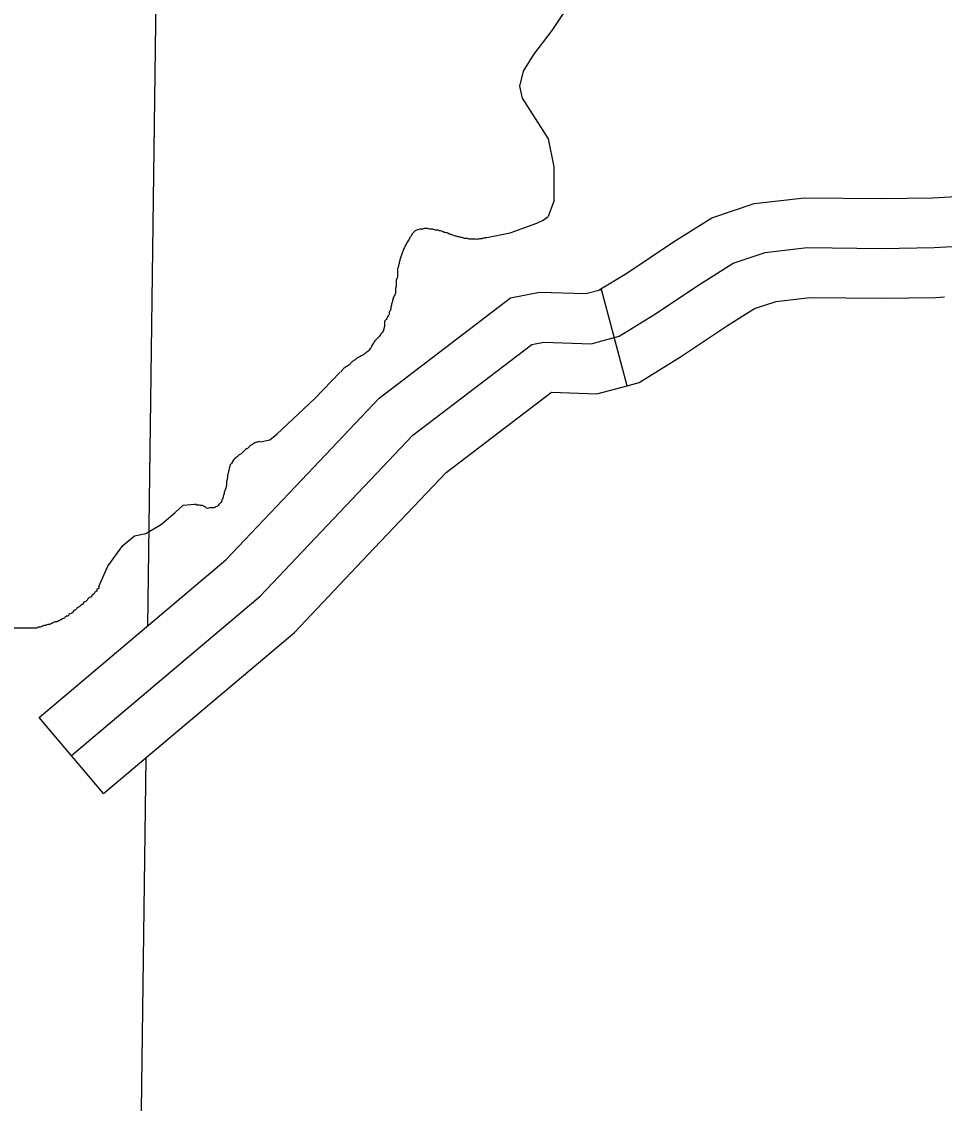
# Model space of a CAD drawing. Extents: x 813775 to 1157140, y 1757555 to 1979907.
# Drawn here: x 1041594 to 1044371, y 1856294 to 1859548 of the extents above; entities that cross this region are included whole.
import ezdxf

# ---------------------------------------------------------------- set-up
doc = ezdxf.new("R2010")
doc.units = 0
for name, color, linetype in [('Level 35', 7, 'Continuous'), ('Level 45', 7, 'Continuous'), ('Level 5', 7, 'Continuous')]:
    doc.layers.add(name, color=color, linetype=linetype)

msp = doc.modelspace()

# ---------------------------------------------------------------- linework, layer by layer
at = {"layer": 'Level 35'}
for points in [[(1043248.6753334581, 1859756.026132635), (1043262.6223239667, 1859689.048107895), (1043245.8859353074, 1859605.325576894), (1043190.0979732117, 1859521.603045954), (1043134.3100110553, 1859449.043519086), (1043103.6266318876, 1859398.8100005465), (1043092.4690394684, 1859354.1579840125), (1043100.8372337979, 1859317.8782205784), (1043178.9403807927, 1859195.0851751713), (1043195.6767693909, 1859111.3626441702), (1043195.6767693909, 1859008.1048559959), (1043178.9461784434, 1858961.547774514)], [(1043144.1017177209, 1858942.2334978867), (1043163.7425003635, 1858950.6777962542), (1043178.9461784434, 1858961.547774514)], [(1042994.274576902, 1858898.901739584), (1043063.8326160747, 1858912.6328723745), (1043144.1017177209, 1858942.2334978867)], [(1043129.0173375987, 1858576.7970530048), (1043165.3008927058, 1858584.1950382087), (1043308.4439893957, 1858579.254262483), (1043392.3554598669, 1858601.48775328), (1043496.0108057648, 1858665.7178378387), (1043636.6859180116, 1858759.5925767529), (1043735.4052950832, 1858821.3522734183), (1043831.6566876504, 1858853.4673157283), (1043957.5238933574, 1858868.2896429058), (1044182.1104761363, 1858865.8192550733), (1044340.0614793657, 1858868.2896429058), (1044431.3769031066, 1858873.2304186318), (1044530.0962801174, 1858880.641582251)], [(1041744.4777769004, 1857340.3669255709), (1042312.1142889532, 1857819.6221717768), (1042771.1594682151, 1858303.8181937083), (1043129.0173375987, 1858576.7970530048)], [(1042312.202359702, 1858283.6951319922), (1042341.3112282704, 1858289.966618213), (1042362.7523421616, 1858306.5817036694), (1042476.693727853, 1858414.5470220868), (1042552.6316732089, 1858493.2191206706)], [(1041968.621640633, 1858008.6068682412), (1042015.3187179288, 1858036.5110481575), (1042056.5857983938, 1858071.2949357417), (1042080.4772660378, 1858093.0348654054), (1042115.2285886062, 1858096.4065636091)], [(1041826.3413171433, 1857848.6987224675), (1041854.2563182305, 1857909.5352065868), (1041898.8866879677, 1857972.3271048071), (1041933.7541643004, 1858001.629990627), (1041968.621640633, 1858008.6068682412)]]:
    msp.add_lwpolyline(points, dxfattribs=at)
for points in [[(1042994.274576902, 1858898.901739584), (1042988.695780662, 1858897.506364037), (1042983.1169844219, 1858896.110988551), (1042977.538188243, 1858894.7156130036), (1042971.9593920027, 1858894.7156130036), (1042966.3805958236, 1858893.3202375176), (1042960.8017995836, 1858893.3202375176), (1042955.2230034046, 1858893.3202375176), (1042949.6442071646, 1858893.3202375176), (1042944.0654109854, 1858893.3202375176), (1042938.4866147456, 1858894.7156130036), (1042932.9078185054, 1858896.110988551), (1042927.3290223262, 1858896.110988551), (1042921.7502260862, 1858897.506364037), (1042916.1714299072, 1858898.901739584), (1042910.5926336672, 1858900.2971150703), (1042905.013837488, 1858901.6924906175), (1042899.4350412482, 1858903.087866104), (1042893.856245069, 1858904.483241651), (1042888.2774488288, 1858907.2739926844), (1042882.69865265, 1858908.6693681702), (1042877.1198564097, 1858911.460119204), (1042871.5410601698, 1858912.8554947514), (1042865.9622639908, 1858914.2508702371), (1042860.3834677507, 1858917.0416212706), (1042854.8046715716, 1858918.4369968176), (1042849.2258753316, 1858919.832372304), (1042843.6470791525, 1858921.2277478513), (1042839.4629819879, 1858921.2277478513), (1042833.8841857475, 1858922.6231233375), (1042828.3053895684, 1858924.0184988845), (1042821.3318942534, 1858924.0184988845), (1042815.7530980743, 1858925.4138743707), (1042810.174301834, 1858925.4138743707), (1042805.9902046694, 1858925.4138743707), (1042800.4114084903, 1858924.0184988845), (1042794.8326122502, 1858924.0184988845), (1042789.2538160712, 1858922.6231233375), (1042783.675019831, 1858921.2277478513), (1042778.096223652, 1858918.4369968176), (1042773.9121264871, 1858914.2508702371), (1042769.7280293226, 1858910.0647437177), (1042766.9386312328, 1858904.483241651), (1042764.1492330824, 1858900.2971150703), (1042761.359834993, 1858896.110988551), (1042758.5704369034, 1858890.5294864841), (1042754.3863397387, 1858884.9479844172), (1042751.5969416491, 1858879.3664823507), (1042748.8075434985, 1858873.784980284), (1042746.0181454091, 1858868.2034782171), (1042743.2287473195, 1858862.6219761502), (1042741.8340482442, 1858857.0404740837), (1042739.0446501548, 1858851.4589720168), (1042737.6499510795, 1858845.87746995), (1042734.8605529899, 1858840.2959678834), (1042733.4658539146, 1858834.7144658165), (1042732.0711549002, 1858829.1329637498), (1042730.6764558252, 1858823.5514616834), (1042729.28175675, 1858817.9699596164), (1042727.8870577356, 1858812.3884575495), (1042726.4923586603, 1858806.806955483), (1042725.097659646, 1858801.2254534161), (1042725.097659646, 1858795.6439514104), (1042725.097659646, 1858790.0624493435), (1042725.097659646, 1858784.480947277), (1042725.097659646, 1858778.8994452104), (1042722.3082614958, 1858773.3179431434), (1042720.9135624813, 1858767.7364410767), (1042720.9135624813, 1858762.15493901), (1042720.9135624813, 1858756.573436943), (1042720.9135624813, 1858750.9919348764), (1042719.518863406, 1858745.4104328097), (1042719.518863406, 1858739.828930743), (1042719.518863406, 1858734.2474286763), (1042718.1241643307, 1858728.6659266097), (1042715.3347662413, 1858723.0844245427), (1042712.5453681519, 1858717.5029224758), (1042711.1506690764, 1858711.9214204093), (1042709.7559700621, 1858706.3399183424), (1042708.361270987, 1858700.7584162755), (1042706.9665719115, 1858695.1769142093), (1042705.5718728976, 1858689.5954121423), (1042705.5718728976, 1858684.0139100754), (1042702.7824747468, 1858678.432408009), (1042699.9930766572, 1858672.850905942), (1042699.9930766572, 1858667.269403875), (1042697.203678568, 1858663.0832773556), (1042694.4142804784, 1858657.501775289), (1042691.6248823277, 1858651.9202732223), (1042687.4407851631, 1858647.7341467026), (1042686.0460861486, 1858642.1526446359)], [(1042686.0460861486, 1858642.1526446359), (1042686.0460861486, 1858636.5711425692), (1042686.0460861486, 1858630.9896405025), (1042684.6513870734, 1858625.4081384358), (1042683.2566879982, 1858619.826636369), (1042680.4672899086, 1858614.2451343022), (1042676.2831927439, 1858610.0590077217), (1042673.4937946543, 1858604.4775056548), (1042669.3096974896, 1858600.2913791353), (1042665.1256003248, 1858596.1052525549), (1042660.9415031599, 1858591.919126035), (1042656.757405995, 1858587.7329994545), (1042653.9680079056, 1858582.1514973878), (1042649.7839107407, 1858576.569995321), (1042646.9945126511, 1858570.9884933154), (1042644.205114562, 1858565.4069912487), (1042640.0210173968, 1858559.825489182), (1042636.1608123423, 1858556.0857068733), (1042630.1242208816, 1858551.6547343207), (1042626.0998265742, 1858548.4322088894), (1042617.6485985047, 1858543.195604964), (1042615.233961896, 1858542.3899736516), (1042610.8071281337, 1858539.5702638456), (1042603.9656578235, 1858535.54210698), (1042598.7339452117, 1858531.916765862), (1042590.6851565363, 1858526.2773462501), (1042586.6607622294, 1858523.457636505), (1042581.4436571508, 1858516.5688481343), (1042575.8648609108, 1858512.3827216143), (1042570.2860647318, 1858509.591970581), (1042564.7072684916, 1858505.4058440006), (1042559.1284723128, 1858499.8243419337), (1042554.9443751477, 1858494.2428399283)], [(1042311.3470835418, 1858284.8770330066), (1042309.9815189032, 1858284.7822582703), (1042304.402722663, 1858283.386882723), (1042298.823926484, 1858281.991507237), (1042293.245130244, 1858279.2007562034), (1042287.666334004, 1858275.014629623), (1042282.0875378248, 1858272.2238785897), (1042277.9034406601, 1858268.0377520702), (1042273.7193434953, 1858263.8516254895), (1042268.1405472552, 1858261.060874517), (1042263.9564501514, 1858256.8747479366), (1042259.7723529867, 1858252.6886214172), (1042255.5882558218, 1858248.5024948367), (1042251.404158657, 1858245.711743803), (1042247.2200614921, 1858242.9209927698), (1042243.0359643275, 1858238.7348662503), (1042237.4571680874, 1858234.5487396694), (1042233.2730709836, 1858230.36261315), (1042229.0889738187, 1858224.781111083), (1042226.2995756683, 1858219.1996090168), (1042222.1154785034, 1858215.013482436), (1042220.7207794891, 1858209.4319803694), (1042219.326080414, 1858203.8504783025), (1042217.9313813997, 1858198.2689762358), (1042216.5366823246, 1858192.687474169), (1042215.1419832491, 1858187.1059721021), (1042213.7472842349, 1858181.5244700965), (1042213.7472842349, 1858175.9429680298), (1042212.3525851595, 1858170.3614659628), (1042210.9578860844, 1858164.7799638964), (1042210.9578860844, 1858159.1984618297), (1042210.9578860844, 1858153.6169597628)], [(1042210.9578860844, 1858153.6169597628), (1042209.5631870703, 1858148.035457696), (1042208.1684879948, 1858142.4539556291), (1042205.3790899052, 1858136.8724535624), (1042203.9843908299, 1858131.2909514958), (1042202.589691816, 1858125.7094494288), (1042201.1949927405, 1858120.1279473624), (1042199.8002936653, 1858114.5464452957), (1042197.0108955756, 1858108.9649432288), (1042195.6161965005, 1858103.383441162), (1042190.0374003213, 1858097.8019390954), (1042185.8533031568, 1858092.2204370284), (1042181.6692059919, 1858089.4296859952), (1042176.0904097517, 1858086.6389349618), (1042170.5116135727, 1858085.2435594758), (1042164.9328173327, 1858085.2435594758), (1042159.3540211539, 1858085.2435594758), (1042153.7752249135, 1858083.8481839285), (1042148.1964287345, 1858086.6389349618), (1042144.0123315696, 1858089.4296859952), (1042138.4335353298, 1858092.2204370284), (1042132.8547391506, 1858092.2204370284), (1042127.2759429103, 1858093.615812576), (1042121.6971467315, 1858093.615812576), (1042116.1183504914, 1858096.4065636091), (1042115.2285886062, 1858096.4065636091)], [(1041826.3413171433, 1857848.6987224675), (1041826.3413171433, 1857843.11722565), (1041820.7625242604, 1857840.3264773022), (1041820.7625242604, 1857834.7449804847), (1041815.1837314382, 1857831.954232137), (1041812.3943349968, 1857826.3727353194), (1041806.815542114, 1857823.5819869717), (1041804.0261456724, 1857818.0004902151), (1041798.4473528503, 1857815.2097418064), (1041792.8685599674, 1857809.6282450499), (1041787.2897670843, 1857804.046748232), (1041781.7109742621, 1857801.2559998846), (1041778.9215778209, 1857795.674503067), (1041773.3427849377, 1857792.883754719), (1041767.7639920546, 1857787.3022579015), (1041762.1851992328, 1857784.511509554), (1041756.6064063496, 1857778.9300127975), (1041751.0276134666, 1857776.1392643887), (1041748.238217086, 1857770.557767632), (1041742.6594242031, 1857767.7670192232), (1041737.0806313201, 1857764.9762708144), (1041734.2912348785, 1857759.394774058), (1041728.7124420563, 1857759.394774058), (1041723.1336491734, 1857753.8132773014), (1041717.5548562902, 1857751.0225288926), (1041711.9760634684, 1857748.2317805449), (1041706.3972705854, 1857745.4410321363), (1041700.8184777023, 1857742.650283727), (1041695.2396848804, 1857742.650283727), (1041689.6608919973, 1857739.8595353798), (1041684.0820991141, 1857737.0687869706), (1041678.5033062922, 1857734.278038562), (1041672.924513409, 1857734.278038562), (1041667.3457205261, 1857731.487290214), (1041661.766927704, 1857731.487290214), (1041656.1881348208, 1857728.6965418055), (1041650.6093419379, 1857725.9057933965), (1041645.0305491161, 1857725.9057933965), (1041639.4517562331, 1857723.115045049), (1041633.8729633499, 1857723.115045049), (1041628.2941705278, 1857723.115045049), (1041622.7153776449, 1857723.115045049), (1041617.1365847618, 1857723.115045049), (1041611.5577919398, 1857723.115045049), (1041605.9789990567, 1857723.115045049), (1041600.4002062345, 1857723.115045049), (1041594.8214133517, 1857723.115045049), (1041589.2426204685, 1857723.115045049), (1041583.6638276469, 1857723.115045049), (1041578.0850347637, 1857723.115045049), (1041572.5062418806, 1857723.115045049), (1041566.9274490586, 1857723.115045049), (1041561.3486561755, 1857723.115045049), (1041555.7698632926, 1857723.115045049), (1041550.1910704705, 1857723.115045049), (1041544.6122775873, 1857723.115045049), (1041539.0334847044, 1857723.115045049), (1041533.4546918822, 1857723.115045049), (1041527.8758989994, 1857723.115045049), (1041522.2971061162, 1857720.32429664), (1041516.7183132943, 1857720.32429664), (1041511.1395204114, 1857717.5335482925), (1041505.5607275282, 1857717.5335482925), (1041499.9819347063, 1857714.7427998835), (1041494.4031418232, 1857714.7427998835), (1041488.82434894, 1857711.952051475), (1041483.2455561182, 1857709.1613031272), (1041477.666763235, 1857709.1613031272), (1041472.087970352, 1857706.3705547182), (1041466.50917753, 1857706.3705547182), (1041460.9303846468, 1857703.5798063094), (1041455.3515917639, 1857703.5798063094), (1041449.7727989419, 1857703.5798063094), (1041444.1940060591, 1857700.7890579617), (1041438.6152131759, 1857700.7890579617), (1041433.0364203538, 1857697.998309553), (1041427.4576274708, 1857697.998309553), (1041421.8788345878, 1857695.2075611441), (1041416.3000417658, 1857692.4168127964), (1041410.7212488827, 1857689.6260643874), (1041405.1424559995, 1857686.8353159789), (1041399.5636631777, 1857684.0445676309), (1041393.9848702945, 1857681.2538192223), (1041388.4060774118, 1857678.4630708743), (1041382.8272845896, 1857675.6723224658), (1041377.2484917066, 1857670.090825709), (1041371.6696988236, 1857667.3000773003), (1041366.0909060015, 1857661.7185805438), (1041360.5121131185, 1857658.927832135), (1041354.9333202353, 1857656.1370837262), (1041349.3545274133, 1857653.3463353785)]]:
    msp.add_spline(points, degree=3, dxfattribs=at)
at = {"layer": 'Level 45'}
for p, q in [((1043416.0179870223, 1858452.5807924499), (1043339.1801406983, 1858742.574212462)), ((1041841.2451365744, 1857225.7552461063), (1041647.7115236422, 1857454.978787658))]:
    msp.add_line(p, q, dxfattribs=at)
for points in [[(1043332.3381543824, 1858740.7622160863), (1043414.8519893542, 1858791.892113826), (1043555.2597085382, 1858885.5879264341), (1043670.9894770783, 1858957.987781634), (1043798.8032214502, 1859000.635696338), (1043949.5429199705, 1859018.385660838), (1044181.7624555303, 1859015.831665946), (1044334.8381493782, 1859018.225661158), (1044354.3761103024, 1859019.283659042)], [(1044354.3721103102, 1859019.281659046), (1044421.7079756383, 1859022.925651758), (1044529.8757593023, 1859031.047635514), (1044631.5255560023, 1859023.7136501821), (1044718.5753819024, 1858990.5197165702), (1044803.2952124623, 1858936.0038256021), (1044838.1251428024, 1858911.597874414), (1044857.6291037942, 1858904.765888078), (1044904.4030102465, 1858895.7039062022), (1044999.4568201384, 1858901.9078937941), (1045117.5005840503, 1858908.2958810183), (1045232.4143542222, 1858874.2119491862), (1045358.2681025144, 1858786.03012555), (1045424.9039692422, 1858726.7402441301), (1045423.1859726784, 1858727.944241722)], [(1042418.6739817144, 1858150.0393975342), (1042670.5994778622, 1858415.768866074), (1043065.3706883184, 1858716.906263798), (1043152.7305135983, 1858734.718228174), (1043291.4582361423, 1858729.93023775), (1043339.1801406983, 1858742.574212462)], [(1043416.0199870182, 1858452.5827924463), (1043452.3739143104, 1858462.2147731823), (1043577.1676647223, 1858539.544618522), (1043718.1113828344, 1858633.596430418), (1043799.8212194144, 1858684.716328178), (1043864.5110900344, 1858706.3002850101), (1043965.5028880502, 1858718.1942612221), (1044182.4584541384, 1858715.808265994), (1044345.2861284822, 1858718.354260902), (1044370.5760779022, 1858719.7202581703)], [(1042636.3855462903, 1857943.639810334), (1042871.7190756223, 1858191.869313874), (1043188.2404425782, 1858433.314830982), (1043325.4301681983, 1858428.578840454), (1043416.0199870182, 1858452.5827924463)], [(1041647.7095236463, 1857454.978787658), (1042208.9864010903, 1857928.863839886), (1042418.6739817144, 1858150.0413975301)], [(1041841.2451365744, 1857225.7552461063), (1042415.2419885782, 1857710.3802768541), (1042636.3855462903, 1857943.637810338)]]:
    msp.add_lwpolyline(points, dxfattribs=at)
at = {"layer": 'Level 5'}
for points in [[(1042023.2852927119, 1861505.6259874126), (1041973.1658406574, 1857729.760967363)], [(1041967.8952098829, 1857332.685790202), (1041882.5313071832, 1850901.5984311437)]]:
    msp.add_lwpolyline(points, dxfattribs=at)

doc.saveas('drawing.dxf')
